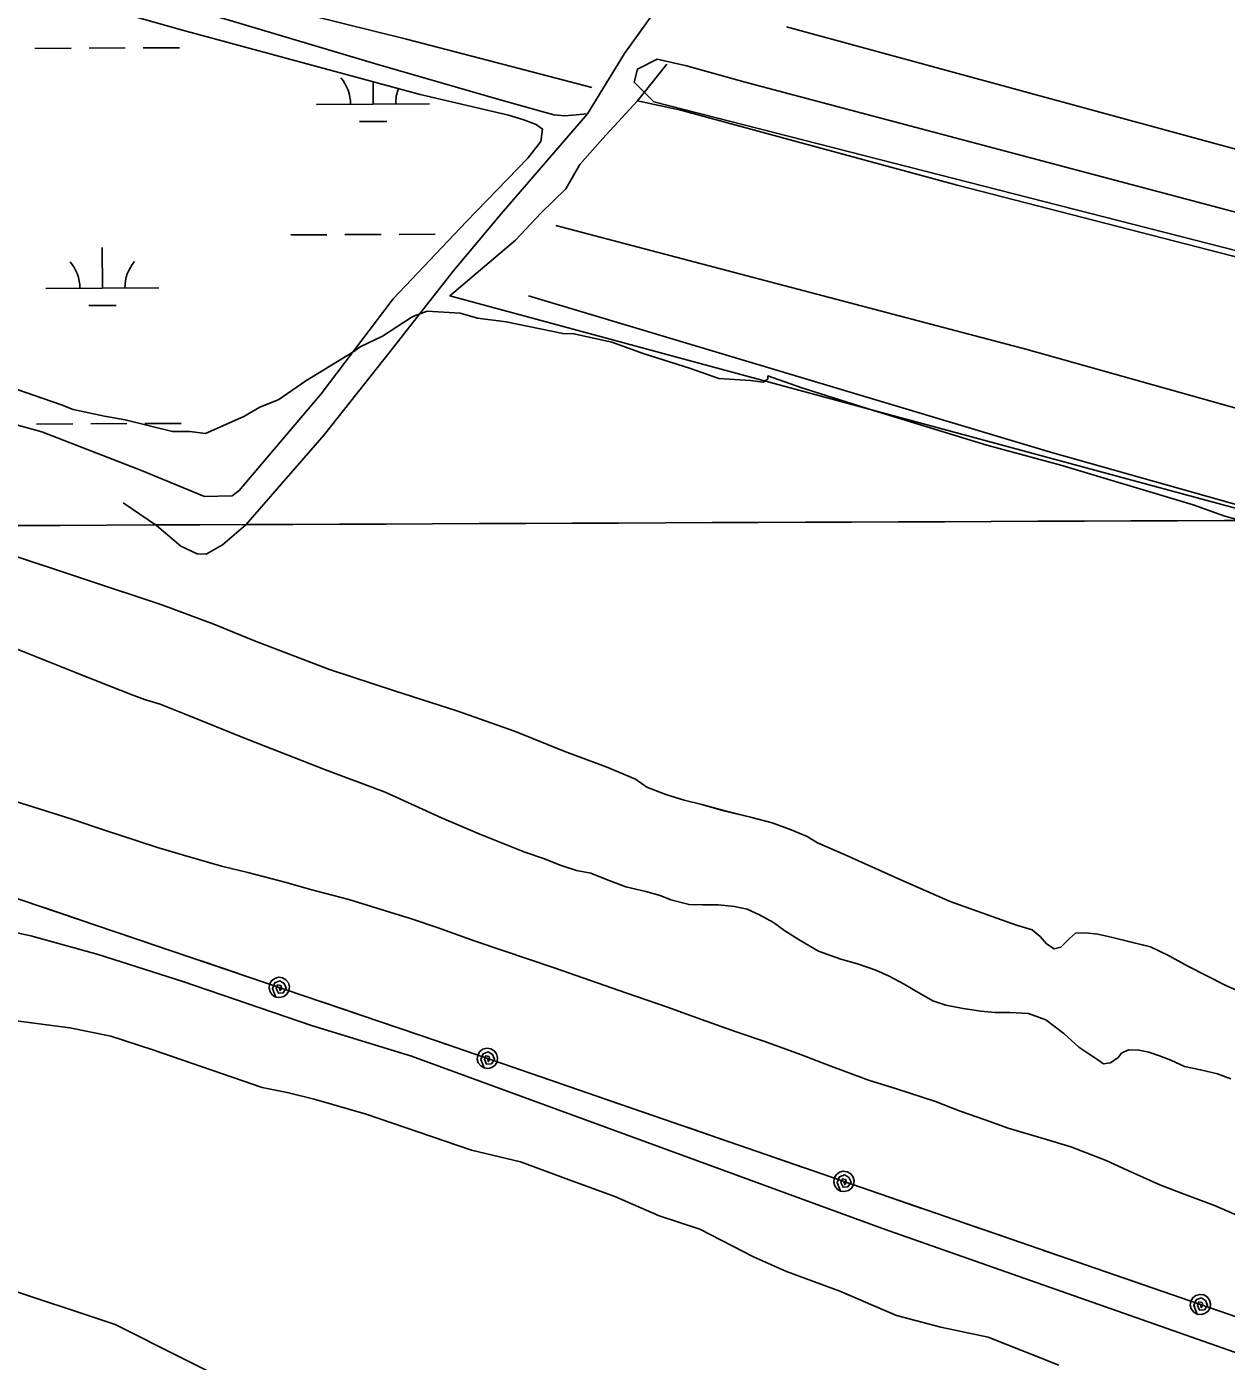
# Model space of a CAD drawing. Extents: x 3424494 to 3462436, y 522220 to 547718.
# Drawn here: x 3432484 to 3433547, y 532947 to 534129 of the extents above; entities that cross this region are included whole.
import ezdxf

# ---------------------------------------------------------------- set-up
doc = ezdxf.new("R2010")
doc.units = 0
for name, color, linetype in [('V-DTCH-CNTR', 7, 'Continuous'), ('V-GRID-MAJR', 7, 'Continuous'), ('V-ROAD-CNTR', 7, 'Continuous'), ('V-SITE-VEGE', 7, 'Continuous'), ('V-TOPO-SHOR', 7, 'Continuous'), ('V-UTIL-LINE', 7, 'Continuous'), ('V-WETL-SWMP', 7, 'Continuous')]:
    doc.layers.add(name, color=color, linetype=linetype)

msp = doc.modelspace()

# ---------------------------------------------------------------- linework, layer by layer
at = {"layer": 'V-DTCH-CNTR'}
for points in [[(3432903.691, 534064.188), (3432795.0700000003, 534095.523), (3432661.556, 534135.379), (3432549.668, 534167.576), (3432417.7770000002, 534206.18), (3432296.537, 534244.236), (3432154.072, 534289.128), (3432023.426, 534328.946), (3431898.558, 534371.558), (3431809.1380000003, 534398.135), (3431729.098, 534420.901), (3431710.705, 534424.829), (3431704.966, 534424.903), (3431698.798, 534423.3420000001), (3431693.4220000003, 534419.723), (3431652.2630000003, 534375.171), (3431628.596, 534351.707)], [(3433046.245, 534150.411), (3433013.6240000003, 534105.267), (3432980.893, 534051.943), (3432904.453, 533963.208)], [(3432980.893, 534051.943), (3432960.767, 534050.108), (3432951.197, 534050.936), (3432903.691, 534064.188)], [(3432904.453, 533963.208), (3432861.986, 533912.526), (3432806.139, 533841.522), (3432747.796, 533767.683), (3432678.307, 533687.8420000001), (3432657.5810000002, 533670.075), (3432643.133, 533662.066), (3432635.346, 533662.1680000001), (3432620.678, 533668.916), (3432599.193, 533687.229), (3432569.532, 533707.29)], [(3434764.1010000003, 533453.5920000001), (3434353.333, 533570.915), (3433792.646, 533724.431), (3433368.944, 533843.314), (3432952.983, 533952.839)], [(3432928.575, 533890.688), (3433390.896, 533752.331), (3433980.1040000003, 533585.952), (3434480.111, 533463.301), (3434705.608, 533403.452)], [(3432337.948, 533360.733), (3432394.835, 533343.77), (3432415.663, 533338.582), (3432445.091, 533333.284), (3432487.988, 533324.123), (3432547.583, 533307.37), (3432622.6550000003, 533283.452), (3432736.452, 533244.689), (3432824.9560000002, 533217.371)], [(3432824.9560000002, 533217.371), (3433242.207, 533064.795), (3433915.184, 532828.376), (3434200.79, 532729.339), (3434243.546, 532707.96), (3434516.911, 532592.887), (3435115.163, 532374.562)]]:
    msp.add_lwpolyline(points, dxfattribs=at)
at = {"layer": 'V-GRID-MAJR'}
msp.add_spline([(3428597.178, 533671.261), (3433874.427, 533693.136), (3439151.673, 533715.78), (3444428.916, 533739.1900000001), (3449706.156, 533763.3690000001), (3454983.3910000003, 533788.3150000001), (3460260.623, 533814.028), (3460260.6240000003, 533814.028)], degree=3, dxfattribs=at)
at = {"layer": 'V-ROAD-CNTR'}
msp.add_lwpolyline([(3444661.8766383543, 531011.5979505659), (3443260.0544420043, 531394.6671844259), (3441450.242061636, 531882.3722090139), (3439591.004780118, 532384.5932045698), (3437293.452375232, 533005.9159619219), (3435088.6957847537, 533601.6447704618), (3433157.1436478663, 534128.9857157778)], dxfattribs=at)
at = {"layer": 'V-SITE-VEGE'}
for p, q in [((3432463.74, 533250.278), (3432522.475, 533242.51)), ((3432522.475, 533242.5099999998), (3432558.798, 533235.033)), ((3432558.798, 533235.033), (3432595.068, 533223.351)), ((3432595.068, 533223.351), (3432692.6920000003, 533189.862)), ((3432692.6920000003, 533189.862), (3432715.046, 533185.371)), ((3432715.046, 533185.371), (3432738.784, 533179.461)), ((3432738.784, 533179.461), (3432784.84, 533166.2529999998)), ((3432784.84, 533166.2529999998), (3432878.2800000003, 533134.22)), ((3432878.2800000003, 533134.22), (3432921.5700000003, 533123.849)), ((3432921.5700000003, 533123.849), (3432964.789, 533107.879)), ((3432964.789, 533107.879), (3433005.225, 533093.344)), ((3433005.225, 533093.344), (3433044.223, 533076.0259999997)), ((3433044.223, 533076.0259999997), (3433080.4930000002, 533064.3509999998)), ((3433080.4930000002, 533064.3509999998), (3433127.804, 533039.9180000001)), ((3433127.804, 533039.9180000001), (3433157.054, 533026.932)), ((3433157.054, 533026.932), (3433204.455, 533009.503)), ((3433204.455, 533009.503), (3433254.6040000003, 532987.8389999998)), ((3433254.6040000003, 532987.8389999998), (3433293.6920000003, 532977.5259999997)), ((3433293.6920000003, 532977.526), (3433335.602, 532968.576)), ((3433335.602, 532968.576), (3433398.3200000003, 532943.9449999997))]:
    msp.add_line(p, q, dxfattribs=at)
msp.add_lwpolyline([(3433955.761, 533828.294), (3433039.607, 534062.511), (3433022.267, 534079.858), (3433025.156, 534091.427), (3433042.497, 534100.1), (3433068.506, 534094.319), (3433120.528, 534079.858), (3434571.349, 533695.28), (3434840.127, 533620.098), (3434851.688, 533602.7490000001), (3434848.798, 533588.2930000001), (3434834.347, 533582.509), (3434808.333, 533582.509)], close=True, dxfattribs=at)
for points in [[(3432686.061, 533585.237), (3432649.85, 533600.024), (3432603.852, 533616.985), (3432379.446, 533691.481), (3432302.898, 533718.246), (3432189.707, 533758.166), (3432112.352, 533785.761), (3432037.052, 533814.144), (3431363.225, 534057.012)], [(3432468.127, 533810.38), (3432514.145, 533794.373), (3432525.2970000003, 533790.025), (3432553.236, 533784.059), (3432571.4080000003, 533781.02), (3432613.2970000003, 533770.669), (3432628.704, 533770.468), (3432642.6920000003, 533768.885), (3432676.507, 533783.856), (3432690.6240000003, 533792.077), (3432707.522, 533798.862), (3432731.551, 533815.358), (3432773.914, 533841.4230000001), (3432779.5700000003, 533845.552), (3432799.307, 533855.1), (3432824.737, 533871.58), (3432827.555, 533872.946), (3432838.8170000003, 533877.001), (3432868.21, 533875.2170000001), (3432883.562, 533870.818), (3432908.738, 533867.687), (3432959.0300000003, 533857.228), (3432968.8340000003, 533857.101), (3433002.36, 533849.658), (3433030.244, 533839.49), (3433072.098, 533826.34)], [(3433072.098, 533826.34), (3433097.199, 533817.607), (3433125.193, 533815.8420000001), (3433136.379, 533814.296), (3433140.62, 533817.042), (3433140.653, 533819.844), (3433169.94, 533809.657), (3433234.112, 533789.21), (3433334.5700000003, 533758.485), (3433400.184, 533740.821), (3433517.397, 533705.678), (3433545.281, 533695.509), (3433626.242, 533673.442)], [(3433563.123, 533272.655), (3433546.272, 533280.142), (3433513.143, 533296.905), (3433495.545, 533306.512), (3433479.478, 533314.381), (3433444.757, 533322.808), (3433432.995, 533325.387), (3433421.844, 533326.706), (3433412.935, 533326.278), (3433407.796, 533321.58), (3433400.196, 533313.951), (3433394.083, 533312.39), (3433387.505, 533316.853), (3433381.887, 533323.333), (3433374.627, 533329.442), (3433360.078, 533333.698), (3433302.089, 533354.54), (3433258.911, 533373.234), (3433209.0670000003, 533395.7660000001), (3433184.525, 533406.326), (3433175.383, 533411.915), (3433161.4020000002, 533417.801), (3433144.303, 533424.0430000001), (3433125.23, 533428.983), (3433101.723, 533434.838), (3433082.113, 533440.255), (3433066.542, 533444.212), (3433050.128, 533449.117), (3433033.5, 533455.662), (3433023.44, 533462.748), (3432997.514, 533473.613), (3432960.878, 533487.179), (3432916.1210000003, 533505.349), (3432865.228, 533523.189), (3432809.832, 533541.088), (3432752.4020000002, 533559.834), (3432686.061, 533585.237)], [(3432470.032, 533580.277), (3432527.4, 533557.034), (3432558.737, 533544.764), (3432576.64, 533537.578), (3432588.447, 533533.335), (3432602.3000000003, 533529.062), (3432629.1550000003, 533518.4890000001), (3432674.322, 533500.313), (3432748.793, 533471.12), (3432801.707, 533451.21), (3432851.721, 533428.471), (3432885.485, 533414.125), (3432906.309, 533405.881), (3432925.4960000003, 533398.052), (3432942.057, 533392.362), (3432957.441, 533386.378), (3432971.286, 533381.977), (3432983.983, 533379.466), (3432997.811, 533373.814), (3433014.9080000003, 533367.34), (3433032.429, 533363.201), (3433045.345, 533359.5920000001), (3433054.748, 533355.953), (3433070.859, 533351.755), (3433082.961, 533351.359), (3433096.7090000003, 533351.493), (3433110.984, 533350.129), (3433122.199, 533347.636), (3433133.145, 533342.649), (3433145.552, 533335.924), (3433155.608, 533328.524), (3433169.86, 533319.511), (3433185.597, 533310.553), (3433205.184, 533303.498), (3433220.046, 533299.16), (3433236.295, 533293.635), (3433248.02, 533288.402), (3433261.203, 533281.275), (3433270.894, 533275.756), (3433286.6240000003, 533266.408), (3433298.13, 533262.585), (3433313.715, 533259.6460000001), (3433329.381, 533257.172), (3433341.943, 533256.224), (3433354.829, 533256.052), (3433371.377, 533255.208), (3433386.845, 533249.768), (3433402.617, 533237.454), (3433416.046, 533225.401), (3433432.77, 533214.324), (3433437.857, 533210.648), (3433443.96, 533211.583), (3433450.8170000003, 533216.179), (3433453.915, 533220.122), (3433459.8910000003, 533223.167), (3433469.181, 533222.886), (3433478.061, 533220.9720000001), (3433487.5500000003, 533217.879), (3433497.415, 533213.8420000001), (3433509.5270000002, 533208.37), (3433523.779, 533205.368), (3433538.7290000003, 533201.966), (3433550.698, 533197.436)], [(3433556.018, 533076.704), (3433536.171, 533085.279), (3433506.93, 533096.193), (3433487.623, 533103.654), (3433458.9620000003, 533116.4990000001), (3433440.222, 533125.058), (3433409.056, 533137.106), (3433387.521, 533143.76), (3433353.553, 533153.627), (3433332.311, 533161.389), (3433311.063, 533168.872), (3433288.9960000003, 533177.198), (3433254.491, 533188.457), (3433229.645, 533196.264), (3433192.681, 533210.054), (3433170.339, 533218.657), (3433136.955, 533230.734), (3433112.671, 533239.088), (3433077.626, 533251.464), (3433052.522, 533260.662), (3433014.714, 533273.628), (3432952.352, 533295.506), (3432881.417, 533319.159), (3432847.761, 533331.5160000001), (3432825.9560000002, 533338.729), (3432769.633, 533356.094), (3432735.657, 533365.13), (3432714.112, 533371.231), (3432680.132, 533379.988), (3432656.6410000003, 533385.561), (3432623.23, 533395.42), (3432600.0300000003, 533402.099), (3432566.632, 533413.066), (3432554.765, 533417.1), (3432522.473, 533427.776), (3432468.917, 533444.828)]]:
    msp.add_lwpolyline(points, dxfattribs=at)
at = {"layer": 'V-TOPO-SHOR'}
for p, q in [((3432984.5870000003, 534075.041), (3432899.995, 534097.186)), ((3433063.595, 534055.073), (3433025.119, 534063.289))]:
    msp.add_line(p, q, dxfattribs=at)
for points in [[(3432899.995, 534097.186), (3432820.606, 534117.834), (3432706.092, 534146.1410000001), (3432578.9050000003, 534185.022), (3432470.009, 534214.458), (3432357.949, 534246.7390000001), (3432273.835, 534273.451), (3432155.029, 534310.223), (3432066.154, 534340.199), (3431974.5, 534371.812), (3431918.708, 534390.953), (3431868.8880000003, 534407.611), (3431821.84, 534421.833), (3431765.667, 534442.579), (3431727.04, 534457.892), (3431694.728, 534470.936)], [(3433051.2600000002, 534095.666), (3433025.119, 534063.289), (3432994.291, 534029.809), (3432974.1180000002, 534006.937), (3432961.679, 533985.365), (3432939.892, 533964.152), (3432917.13, 533939.912)], [(3434826.897, 533583.142), (3434716.862, 533613.379), (3434607.785, 533640.752), (3434396.685, 533698.215), (3434146.4080000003, 533763.902), (3433889.9, 533835.984), (3433551.552, 533925.9670000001), (3433308.251, 533988.756), (3433063.595, 534055.073)], [(3432917.13, 533939.912), (3432859.0477837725, 533890.7331419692), (3434666.4371500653, 533402.2882700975)], [(3432037.052, 533814.144), (3432112.352, 533785.761), (3432189.707, 533758.166), (3432302.898, 533718.246), (3432379.446, 533691.481), (3432464.16, 533663.385), (3432537.058, 533639.122), (3432603.852, 533616.983), (3432649.85, 533600.024), (3432686.061, 533585.237), (3432752.4020000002, 533559.834), (3432809.832, 533541.088), (3432865.2260000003, 533523.189), (3432916.1210000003, 533505.349), (3432960.878, 533487.179), (3432997.514, 533473.613), (3433023.44, 533462.748)], [(3432885.485, 533414.125), (3432851.721, 533428.471), (3432801.707, 533451.21), (3432748.793, 533471.12), (3432674.322, 533500.313), (3432629.1550000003, 533518.4890000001), (3432602.298, 533529.062), (3432588.447, 533533.335), (3432576.64, 533537.578), (3432558.737, 533544.764), (3432527.4, 533557.034), (3432470.032, 533580.277), (3432377.208, 533613.796), (3432303.943, 533641.336), (3432229.852, 533668.478), (3432168.785, 533690.541), (3432126.037, 533705.821), (3432093.023, 533714.841), (3432061.23, 533723.436)], [(3433563.123, 533272.655), (3433546.272, 533280.142), (3433530.6010000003, 533288.082), (3433513.143, 533296.905), (3433495.543, 533306.512), (3433479.478, 533314.381), (3433461.339, 533318.839), (3433444.757, 533322.808), (3433432.995, 533325.387), (3433421.844, 533326.706), (3433412.935, 533326.278), (3433407.796, 533321.582), (3433400.196, 533313.951), (3433394.083, 533312.39), (3433387.503, 533316.853), (3433381.887, 533323.333), (3433374.627, 533329.442), (3433360.078, 533333.698), (3433302.089, 533354.54), (3433258.911, 533373.234), (3433209.0670000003, 533395.7660000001), (3433184.525, 533406.326), (3433175.383, 533411.915), (3433161.4020000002, 533417.801), (3433144.303, 533424.0430000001), (3433125.232, 533428.983), (3433101.723, 533434.84), (3433082.111, 533440.255), (3433066.542, 533444.212), (3433050.128, 533449.117), (3433033.5, 533455.662), (3433023.44, 533462.748)], [(3432885.485, 533414.125), (3432906.309, 533405.881), (3432925.4960000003, 533398.052), (3432942.057, 533392.362), (3432957.441, 533386.378), (3432971.286, 533381.977), (3432983.983, 533379.466), (3432997.811, 533373.814), (3433014.9080000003, 533367.34), (3433032.429, 533363.201), (3433045.345, 533359.5920000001), (3433054.748, 533355.953), (3433070.859, 533351.755), (3433082.961, 533351.359), (3433096.7090000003, 533351.491), (3433110.984, 533350.129), (3433122.199, 533347.636), (3433133.145, 533342.649), (3433145.552, 533335.924), (3433155.608, 533328.524), (3433169.86, 533319.511), (3433185.597, 533310.553), (3433205.184, 533303.498), (3433220.046, 533299.16), (3433236.295, 533293.635), (3433248.02, 533288.402), (3433261.203, 533281.275), (3433270.894, 533275.756), (3433286.6240000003, 533266.408), (3433298.132, 533262.585), (3433313.715, 533259.6460000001), (3433329.381, 533257.172), (3433341.943, 533256.224), (3433354.829, 533256.052), (3433371.377, 533255.208), (3433386.845, 533249.768), (3433402.617, 533237.454), (3433416.046, 533225.401), (3433432.77, 533214.324), (3433437.857, 533210.65), (3433443.96, 533211.583), (3433450.8170000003, 533216.179), (3433453.915, 533220.122), (3433459.8910000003, 533223.167), (3433469.181, 533222.886), (3433478.061, 533220.9720000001), (3433487.5500000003, 533217.879), (3433497.415, 533213.8420000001), (3433509.5270000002, 533208.37), (3433523.779, 533205.368), (3433538.7290000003, 533201.966), (3433550.698, 533197.436)]]:
    msp.add_lwpolyline(points, dxfattribs=at)
at = {"layer": 'V-UTIL-LINE'}
for points in [[(3428593.037, 534688.825), (3431292.597, 533758.193), (3432847.102, 533231.087)], [(3432530.794, 533338.3420000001), (3432498.595, 533349.26)], [(3432600.8740000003, 533314.579), (3432568.6750000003, 533325.497)], [(3432670.954, 533290.816), (3432638.755, 533301.734)], [(3432707.8880000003, 533278.292), (3432708.678, 533275.526), (3432710.144, 533277.333), (3432709.323, 533279.953), (3432706.463, 533280.581), (3432705.221, 533277.4180000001), (3432707.1920000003, 533273.165), (3432711.437, 533273.603), (3432714.168, 533277.627), (3432712.349, 533281.829), (3432708.5270000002, 533284.149), (3432704.019, 533282.434), (3432701.948, 533277.333), (3432704.997, 533269.769), (3432708.4790000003, 533269.312), (3432711.8710000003, 533270.2220000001), (3432714.656, 533272.36), (3432716.411, 533275.402), (3432716.8680000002, 533278.884), (3432715.958, 533282.276), (3432713.819, 533285.061), (3432710.778, 533286.816), (3432707.296, 533287.273), (3432703.904, 533286.363), (3432701.119, 533284.224), (3432699.364, 533281.182), (3432698.907, 533277.701), (3432699.8170000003, 533274.309), (3432701.9560000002, 533271.524), (3432704.997, 533269.769)], [(3432777.022, 533254.85), (3432744.823, 533265.768)], [(3432847.102, 533231.087), (3432814.903, 533242.005)], [(3432847.102, 533231.087), (3435941.058, 532163.305), (3436709.741, 531892.192), (3437598.667, 531587.003), (3439729.8880000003, 530854.651), (3442093.8540000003, 530027.144), (3443680.77, 529484.86), (3444459.38, 529224.651), (3445260.358, 528947.5970000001), (3446015.859, 528646.2490000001), (3446827.779, 528878.193), (3448530.483, 529366.439)], [(3432855.3880000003, 533228.227), (3432847.102, 533231.087)], [(3432892.272, 533215.498), (3432893.0470000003, 533212.727), (3432894.523, 533214.527), (3432893.716, 533217.151), (3432890.86, 533217.794), (3432889.6, 533214.639), (3432891.549, 533210.375), (3432895.795, 533210.79), (3432898.548, 533214.799), (3432896.752, 533219.011), (3432892.943, 533221.351), (3432888.4250000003, 533219.661), (3432886.327, 533214.571), (3432889.336, 533206.991), (3432892.815, 533206.514), (3432896.211, 533207.406), (3432899.008, 533209.53), (3432900.779, 533212.562), (3432901.255, 533216.041), (3432900.364, 533219.438), (3432898.24, 533222.235), (3432895.208, 533224.006), (3432891.7290000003, 533224.482), (3432888.332, 533223.59), (3432885.535, 533221.466), (3432883.764, 533218.434), (3432883.288, 533214.955), (3432884.18, 533211.558), (3432886.303, 533208.762), (3432889.336, 533206.991)], [(3432961.2600000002, 533191.689), (3432929.12, 533202.781)], [(3433031.211, 533167.547), (3432999.071, 533178.639)], [(3433101.162, 533143.406), (3433069.022, 533154.498)], [(3433171.114, 533119.264), (3433138.974, 533130.356)], [(3433207.997, 533106.535), (3433208.773, 533103.765), (3433210.248, 533105.564), (3433209.441, 533108.189), (3433206.585, 533108.832), (3433205.325, 533105.676), (3433207.274, 533101.412), (3433211.521, 533101.827), (3433214.273, 533105.837), (3433212.477, 533110.0480000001), (3433208.668, 533112.389), (3433204.151, 533110.698), (3433202.052, 533105.608), (3433205.061, 533098.028), (3433208.54, 533097.552), (3433211.937, 533098.443), (3433214.733, 533100.567), (3433216.505, 533103.599), (3433216.981, 533107.078), (3433216.089, 533110.475), (3433213.965, 533113.272), (3433210.933, 533115.0430000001), (3433207.454, 533115.519), (3433204.057, 533114.627), (3433201.2600000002, 533112.504), (3433199.489, 533109.4720000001), (3433199.0130000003, 533105.992), (3433199.9050000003, 533102.596), (3433202.029, 533099.799), (3433205.061, 533098.028)], [(3433276.986, 533082.725), (3433244.846, 533093.817)], [(3433346.937, 533058.583), (3433314.7970000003, 533069.675)], [(3433416.8880000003, 533034.442), (3433384.748, 533045.534)], [(3433486.84, 533010.301), (3433454.7, 533021.393)], [(3433523.722, 532997.573), (3433524.498, 532994.802), (3433525.973, 532996.601), (3433525.167, 532999.226), (3433522.31, 532999.8690000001), (3433521.051, 532996.713), (3433522.9990000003, 532992.449), (3433527.2460000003, 532992.865), (3433529.9990000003, 532996.8740000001), (3433528.202, 533001.085), (3433524.394, 533003.426), (3433519.876, 533001.735), (3433517.7770000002, 532996.645), (3433520.786, 532989.0650000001), (3433524.265, 532988.589), (3433527.662, 532989.481), (3433530.4590000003, 532991.604), (3433532.23, 532994.637), (3433532.7060000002, 532998.116), (3433531.8140000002, 533001.512), (3433529.691, 533004.309), (3433526.6580000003, 533006.08), (3433523.179, 533006.556), (3433519.7830000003, 533005.665), (3433516.986, 533003.541), (3433515.215, 533000.509), (3433514.739, 532997.03), (3433515.63, 532993.633), (3433517.754, 532990.836), (3433520.786, 532989.0650000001)]]:
    msp.add_lwpolyline(points, dxfattribs=at)
at = {"layer": 'V-WETL-SWMP'}
for p, q in [((3432491.476933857, 534109.8183273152), (3432523.476580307, 534109.9626103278)), ((3432539.476403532, 534110.0347518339), (3432571.476049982, 534110.1790348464)), ((3432587.475873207, 534110.2511763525), (3432619.475519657, 534110.3954593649)), ((3432791.0185867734, 534060.4265793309), (3432790.929437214, 534080.1836032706)), ((3432741.0191391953, 534060.2011371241), (3432841.0180343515, 534060.6520215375)), ((3432779.088347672, 534044.9416808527), (3432803.088082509, 534045.0498931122)), ((3432718.132254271, 533944.6651474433), (3432750.1319007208, 533944.8094304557)), ((3432766.1317239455, 533944.8815719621), (3432798.131370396, 533945.0258549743)), ((3432814.1311936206, 533945.0979964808), (3432846.1308400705, 533945.2422794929)), ((3432551.2796031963, 533897.4825067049), (3432551.117162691, 533933.4820222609)), ((3432501.2801556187, 533897.2570644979), (3432601.2790507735, 533897.7079489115)), ((3432539.349364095, 533881.9976082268), (3432563.349098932, 533882.1058204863)), ((3432492.9780420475, 533777.1478040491), (3432524.9776884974, 533777.2920870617)), ((3432540.9775117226, 533777.3642285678), (3432572.9771581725, 533777.5085115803)), ((3432588.9769813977, 533777.5806530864), (3432620.9766278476, 533777.7249360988)), ((3432382.831893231, 533039.7345834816), (3432562.5898095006, 532979.773716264)), ((3432562.5898095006, 532979.773716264), (3432722.3737221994, 532899.8248547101))]:
    msp.add_line(p, q, dxfattribs=at)
msp.add_lwpolyline([(3432451.381, 534174.183), (3432622.086, 534126.055), (3432832.841, 534068.8), (3432910.892, 534050.569), (3432923.548, 534046.716), (3432935.379, 534042.463), (3432941.063, 534038.29), (3432939.69, 534027.241), (3432928.023, 534012.637), (3432873.597, 533956.371), (3432808.765, 533887.944), (3432744.96, 533803.929), (3432672.528, 533718.385), (3432666.3170000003, 533713.5480000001), (3432641.717, 533713.0480000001), (3432585.86, 533735.908), (3432497.773, 533770.254), (3432407.5130000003, 533795.202)], dxfattribs=at)
for centre, radius, start, end in [((3432735.7741185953, 534060.6522943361), 35.24628790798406, 359.486520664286, 41.030178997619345), ((3432846.2587701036, 534061.1504579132), 35.24628790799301, 158.51076179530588, 181.03017230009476), ((3432496.0351350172, 533897.7082217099), 35.24628790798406, 359.486520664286, 41.030178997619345), ((3432606.519786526, 533898.2063852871), 35.24628790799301, 139.48651396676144, 181.03017230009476)]:
    msp.add_arc(centre, radius, start, end, dxfattribs=at)

doc.saveas('drawing.dxf')
